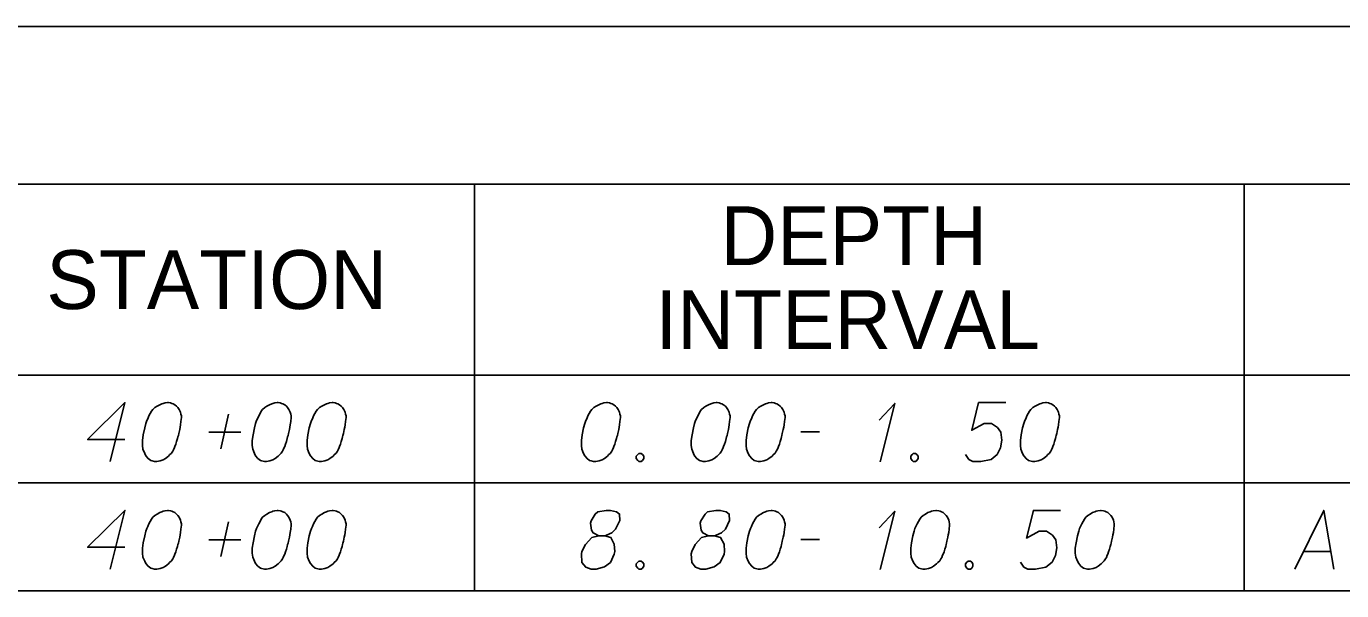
# Model space of a CAD drawing. Extents: x 2074207 to 2076812, y 516372 to 523312.
# Drawn here: x 2076345.6 to 2076453, y 520516 to 520562 of the extents above; entities that cross this region are included whole.
import ezdxf

# ---------------------------------------------------------------- set-up
doc = ezdxf.new("R2010")
doc.units = 0
for name, color, linetype in [('Prop DirtTable_ Soil Test Results - Outline (Major)', 7, 'Continuous'), ('Prop DirtTable_ Soil Test Results - Outline (Minor)', 7, 'Continuous'), ('Prop DirtTable_ Soil Test Results - Tx (Header - Small)', 7, 'Continuous'), ('Prop DirtTable_ Soil Test Results - Tx (Sample Data)', 7, 'Continuous')]:
    doc.layers.add(name, color=color, linetype=linetype)

msp = doc.modelspace()

# ---------------------------------------------------------------- linework, layer by layer
at = {"layer": 'Prop DirtTable_ Soil Test Results - Outline (Major)'}
for p, q in [((2076260.61, 520562.04), (2076811.9, 520562.04)), ((2076260.61, 520533.56), (2076811.9, 520533.56)), ((2076260.61, 520533.56), (2076811.9, 520533.56)), ((2076260.61, 520515.96), (2076811.9, 520515.96))]:
    msp.add_line(p, q, dxfattribs=at)
at = {"layer": 'Prop DirtTable_ Soil Test Results - Outline (Minor)'}
for p, q in [((2076260.61, 520549.16), (2076811.9, 520549.16)), ((2076382.2, 520549.16), (2076382.2, 520524.76)), ((2076445.06, 520549.16), (2076445.06, 520524.76)), ((2076260.61, 520524.76), (2076811.9, 520524.76)), ((2076260.61, 520524.76), (2076811.9, 520524.76)), ((2076382.2, 520524.76), (2076382.2, 520515.96)), ((2076445.06, 520524.76), (2076445.06, 520515.96)), ((2076260.61, 520515.96), (2076811.9, 520515.96))]:
    msp.add_line(p, q, dxfattribs=at)
at = {"layer": 'Prop DirtTable_ Soil Test Results - Tx (Sample Data)'}
for points in [[(2076353.66, 520528.3), (2076350.62, 520528.3), (2076353.66, 520531.32), (2076352.46, 520526.52)], [(2076357.22, 520531.32), (2076357.15, 520531.32), (2076356.94, 520531.29), (2076356.79, 520531.25), (2076356.69, 520531.21), (2076356.51, 520531.14), (2076356.3, 520531.02), (2076356.12, 520530.91), (2076355.95, 520530.76), (2076355.84, 520530.61), (2076355.74, 520530.42), (2076355.63, 520530.23), (2076355.53, 520530), (2076355.45, 520529.85), (2076355.38, 520529.62), (2076355.28, 520529.25), (2076355.17, 520528.68), (2076355.1, 520528.23), (2076355.1, 520527.81), (2076355.14, 520527.51), (2076355.28, 520527.17), (2076355.38, 520526.98), (2076355.56, 520526.75), (2076355.77, 520526.6), (2076355.88, 520526.56), (2076356.09, 520526.52), (2076356.27, 520526.52), (2076356.55, 520526.56), (2076356.79, 520526.64), (2076356.97, 520526.75), (2076357.22, 520526.94), (2076357.32, 520527.05), (2076357.47, 520527.2), (2076357.57, 520527.36), (2076357.64, 520527.47), (2076357.71, 520527.66), (2076357.75, 520527.73), (2076357.82, 520527.92), (2076357.89, 520528.15), (2076357.96, 520528.38), (2076357.99, 520528.53), (2076358.03, 520528.64), (2076358.06, 520528.79), (2076358.14, 520529.13), (2076358.17, 520529.32), (2076358.21, 520529.51), (2076358.24, 520529.77), (2076358.28, 520530.11), (2076358.28, 520530.23), (2076358.24, 520530.38), (2076358.21, 520530.53), (2076358.1, 520530.76), (2076357.99, 520530.91), (2076357.89, 520531.02), (2076357.75, 520531.14), (2076357.61, 520531.21), (2076357.5, 520531.25), (2076357.39, 520531.29), (2076357.22, 520531.32)], [(2076366.18, 520531.32), (2076366.11, 520531.32), (2076365.9, 520531.29), (2076365.75, 520531.25), (2076365.65, 520531.21), (2076365.47, 520531.14), (2076365.26, 520531.02), (2076365.08, 520530.91), (2076364.91, 520530.76), (2076364.8, 520530.61), (2076364.7, 520530.42), (2076364.59, 520530.23), (2076364.49, 520530), (2076364.41, 520529.85), (2076364.34, 520529.62), (2076364.24, 520529.25), (2076364.13, 520528.68), (2076364.06, 520528.23), (2076364.06, 520527.81), (2076364.1, 520527.51), (2076364.24, 520527.17), (2076364.34, 520526.98), (2076364.52, 520526.75), (2076364.73, 520526.6), (2076364.84, 520526.56), (2076365.05, 520526.52), (2076365.23, 520526.52), (2076365.51, 520526.56), (2076365.75, 520526.64), (2076365.93, 520526.75), (2076366.18, 520526.94), (2076366.28, 520527.05), (2076366.43, 520527.2), (2076366.53, 520527.36), (2076366.6, 520527.47), (2076366.67, 520527.66), (2076366.71, 520527.73), (2076366.78, 520527.92), (2076366.85, 520528.15), (2076366.92, 520528.38), (2076366.95, 520528.53), (2076366.99, 520528.64), (2076367.02, 520528.79), (2076367.1, 520529.13), (2076367.13, 520529.32), (2076367.17, 520529.51), (2076367.2, 520529.77), (2076367.24, 520530.11), (2076367.24, 520530.23), (2076367.2, 520530.38), (2076367.17, 520530.53), (2076367.06, 520530.76), (2076366.95, 520530.91), (2076366.85, 520531.02), (2076366.71, 520531.14), (2076366.57, 520531.21), (2076366.46, 520531.25), (2076366.35, 520531.29), (2076366.18, 520531.32)], [(2076370.66, 520531.32), (2076370.59, 520531.32), (2076370.38, 520531.29), (2076370.23, 520531.25), (2076370.13, 520531.21), (2076369.95, 520531.14), (2076369.74, 520531.02), (2076369.56, 520530.91), (2076369.39, 520530.76), (2076369.28, 520530.61), (2076369.18, 520530.42), (2076369.07, 520530.23), (2076368.97, 520530), (2076368.89, 520529.85), (2076368.82, 520529.62), (2076368.72, 520529.25), (2076368.61, 520528.68), (2076368.54, 520528.23), (2076368.54, 520527.81), (2076368.58, 520527.51), (2076368.72, 520527.17), (2076368.82, 520526.98), (2076369, 520526.75), (2076369.21, 520526.6), (2076369.32, 520526.56), (2076369.53, 520526.52), (2076369.71, 520526.52), (2076369.99, 520526.56), (2076370.23, 520526.64), (2076370.41, 520526.75), (2076370.66, 520526.94), (2076370.76, 520527.05), (2076370.91, 520527.2), (2076371.01, 520527.36), (2076371.08, 520527.47), (2076371.15, 520527.66), (2076371.19, 520527.73), (2076371.26, 520527.92), (2076371.33, 520528.15), (2076371.4, 520528.38), (2076371.43, 520528.53), (2076371.47, 520528.64), (2076371.5, 520528.79), (2076371.58, 520529.13), (2076371.61, 520529.32), (2076371.65, 520529.51), (2076371.68, 520529.77), (2076371.72, 520530.11), (2076371.72, 520530.23), (2076371.68, 520530.38), (2076371.65, 520530.53), (2076371.54, 520530.76), (2076371.43, 520530.91), (2076371.33, 520531.02), (2076371.19, 520531.14), (2076371.05, 520531.21), (2076370.94, 520531.25), (2076370.83, 520531.29), (2076370.66, 520531.32)], [(2076393.06, 520531.32), (2076392.99, 520531.32), (2076392.78, 520531.29), (2076392.63, 520531.25), (2076392.53, 520531.21), (2076392.35, 520531.14), (2076392.14, 520531.02), (2076391.96, 520530.91), (2076391.79, 520530.76), (2076391.68, 520530.61), (2076391.58, 520530.42), (2076391.47, 520530.23), (2076391.37, 520530), (2076391.29, 520529.85), (2076391.22, 520529.62), (2076391.12, 520529.25), (2076391.01, 520528.68), (2076390.94, 520528.23), (2076390.94, 520527.81), (2076390.98, 520527.51), (2076391.12, 520527.17), (2076391.22, 520526.98), (2076391.4, 520526.75), (2076391.61, 520526.6), (2076391.72, 520526.56), (2076391.93, 520526.52), (2076392.11, 520526.52), (2076392.39, 520526.56), (2076392.63, 520526.64), (2076392.81, 520526.75), (2076393.06, 520526.94), (2076393.16, 520527.05), (2076393.31, 520527.2), (2076393.41, 520527.36), (2076393.48, 520527.47), (2076393.55, 520527.66), (2076393.59, 520527.73), (2076393.66, 520527.92), (2076393.73, 520528.15), (2076393.8, 520528.38), (2076393.83, 520528.53), (2076393.87, 520528.64), (2076393.9, 520528.79), (2076393.98, 520529.13), (2076394.01, 520529.32), (2076394.05, 520529.51), (2076394.08, 520529.77), (2076394.12, 520530.11), (2076394.12, 520530.23), (2076394.08, 520530.38), (2076394.05, 520530.53), (2076393.94, 520530.76), (2076393.83, 520530.91), (2076393.73, 520531.02), (2076393.59, 520531.14), (2076393.45, 520531.21), (2076393.34, 520531.25), (2076393.23, 520531.29), (2076393.06, 520531.32)], [(2076402.02, 520531.32), (2076401.95, 520531.32), (2076401.74, 520531.29), (2076401.59, 520531.25), (2076401.49, 520531.21), (2076401.31, 520531.14), (2076401.1, 520531.02), (2076400.92, 520530.91), (2076400.75, 520530.76), (2076400.64, 520530.61), (2076400.54, 520530.42), (2076400.43, 520530.23), (2076400.33, 520530), (2076400.25, 520529.85), (2076400.18, 520529.62), (2076400.08, 520529.25), (2076399.97, 520528.68), (2076399.9, 520528.23), (2076399.9, 520527.81), (2076399.94, 520527.51), (2076400.08, 520527.17), (2076400.18, 520526.98), (2076400.36, 520526.75), (2076400.57, 520526.6), (2076400.68, 520526.56), (2076400.89, 520526.52), (2076401.07, 520526.52), (2076401.35, 520526.56), (2076401.59, 520526.64), (2076401.77, 520526.75), (2076402.02, 520526.94), (2076402.12, 520527.05), (2076402.27, 520527.2), (2076402.37, 520527.36), (2076402.44, 520527.47), (2076402.51, 520527.66), (2076402.55, 520527.73), (2076402.62, 520527.92), (2076402.69, 520528.15), (2076402.76, 520528.38), (2076402.79, 520528.53), (2076402.83, 520528.64), (2076402.86, 520528.79), (2076402.94, 520529.13), (2076402.97, 520529.32), (2076403.01, 520529.51), (2076403.04, 520529.77), (2076403.08, 520530.11), (2076403.08, 520530.23), (2076403.04, 520530.38), (2076403.01, 520530.53), (2076402.9, 520530.76), (2076402.79, 520530.91), (2076402.69, 520531.02), (2076402.55, 520531.14), (2076402.41, 520531.21), (2076402.3, 520531.25), (2076402.19, 520531.29), (2076402.02, 520531.32)], [(2076406.5, 520531.32), (2076406.43, 520531.32), (2076406.22, 520531.29), (2076406.07, 520531.25), (2076405.97, 520531.21), (2076405.79, 520531.14), (2076405.58, 520531.02), (2076405.4, 520530.91), (2076405.23, 520530.76), (2076405.12, 520530.61), (2076405.02, 520530.42), (2076404.91, 520530.23), (2076404.81, 520530), (2076404.73, 520529.85), (2076404.66, 520529.62), (2076404.56, 520529.25), (2076404.45, 520528.68), (2076404.38, 520528.23), (2076404.38, 520527.81), (2076404.42, 520527.51), (2076404.56, 520527.17), (2076404.66, 520526.98), (2076404.84, 520526.75), (2076405.05, 520526.6), (2076405.16, 520526.56), (2076405.37, 520526.52), (2076405.55, 520526.52), (2076405.83, 520526.56), (2076406.07, 520526.64), (2076406.25, 520526.75), (2076406.5, 520526.94), (2076406.6, 520527.05), (2076406.75, 520527.2), (2076406.85, 520527.36), (2076406.92, 520527.47), (2076406.99, 520527.66), (2076407.03, 520527.73), (2076407.1, 520527.92), (2076407.17, 520528.15), (2076407.24, 520528.38), (2076407.27, 520528.53), (2076407.31, 520528.64), (2076407.34, 520528.79), (2076407.42, 520529.13), (2076407.45, 520529.32), (2076407.49, 520529.51), (2076407.52, 520529.77), (2076407.56, 520530.11), (2076407.56, 520530.23), (2076407.52, 520530.38), (2076407.49, 520530.53), (2076407.38, 520530.76), (2076407.27, 520530.91), (2076407.17, 520531.02), (2076407.03, 520531.14), (2076406.89, 520531.21), (2076406.78, 520531.25), (2076406.67, 520531.29), (2076406.5, 520531.32)], [(2076415.25, 520529.89), (2076416.52, 520531.25), (2076415.32, 520526.49)], [(2076425.58, 520531.32), (2076423.36, 520531.32), (2076422.8, 520529.06), (2076423.82, 520529.62), (2076424.42, 520529.62), (2076424.91, 520529.28), (2076425.19, 520528.91), (2076425.26, 520528.26), (2076425.16, 520527.62), (2076424.88, 520527.09), (2076424.38, 520526.68), (2076423.54, 520526.52), (2076422.9, 520526.52), (2076422.58, 520526.68), (2076422.3, 520527.09)], [(2076428.9, 520531.32), (2076428.83, 520531.32), (2076428.62, 520531.29), (2076428.47, 520531.25), (2076428.37, 520531.21), (2076428.19, 520531.14), (2076427.98, 520531.02), (2076427.8, 520530.91), (2076427.63, 520530.76), (2076427.52, 520530.61), (2076427.42, 520530.42), (2076427.31, 520530.23), (2076427.21, 520530), (2076427.13, 520529.85), (2076427.06, 520529.62), (2076426.96, 520529.25), (2076426.85, 520528.68), (2076426.78, 520528.23), (2076426.78, 520527.81), (2076426.82, 520527.51), (2076426.96, 520527.17), (2076427.06, 520526.98), (2076427.24, 520526.75), (2076427.45, 520526.6), (2076427.56, 520526.56), (2076427.77, 520526.52), (2076427.95, 520526.52), (2076428.23, 520526.56), (2076428.47, 520526.64), (2076428.65, 520526.75), (2076428.9, 520526.94), (2076429, 520527.05), (2076429.15, 520527.2), (2076429.25, 520527.36), (2076429.32, 520527.47), (2076429.39, 520527.66), (2076429.43, 520527.73), (2076429.5, 520527.92), (2076429.57, 520528.15), (2076429.64, 520528.38), (2076429.67, 520528.53), (2076429.71, 520528.64), (2076429.74, 520528.79), (2076429.82, 520529.13), (2076429.85, 520529.32), (2076429.89, 520529.51), (2076429.92, 520529.77), (2076429.96, 520530.11), (2076429.96, 520530.23), (2076429.92, 520530.38), (2076429.89, 520530.53), (2076429.78, 520530.76), (2076429.67, 520530.91), (2076429.57, 520531.02), (2076429.43, 520531.14), (2076429.29, 520531.21), (2076429.18, 520531.25), (2076429.07, 520531.29), (2076428.9, 520531.32)], [(2076361.49, 520527.54), (2076362.12, 520530.38)], [(2076360.53, 520528.91), (2076363.14, 520528.91)], [(2076408.86, 520528.94), (2076410.38, 520528.94)], [(2076395.63, 520527.17), (2076395.81, 520527.17), (2076395.92, 520527.09), (2076396.02, 520526.94), (2076396.02, 520526.75), (2076395.92, 520526.6), (2076395.81, 520526.52), (2076395.63, 520526.52), (2076395.53, 520526.6), (2076395.42, 520526.75), (2076395.42, 520526.94), (2076395.53, 520527.09), (2076395.63, 520527.17)], [(2076418.03, 520527.17), (2076418.21, 520527.17), (2076418.32, 520527.09), (2076418.42, 520526.94), (2076418.42, 520526.75), (2076418.32, 520526.6), (2076418.21, 520526.52), (2076418.03, 520526.52), (2076417.93, 520526.6), (2076417.82, 520526.75), (2076417.82, 520526.94), (2076417.93, 520527.09), (2076418.03, 520527.17)], [(2076353.66, 520519.5), (2076350.62, 520519.5), (2076353.66, 520522.52), (2076352.46, 520517.72)], [(2076357.22, 520522.52), (2076357.15, 520522.52), (2076356.94, 520522.49), (2076356.79, 520522.45), (2076356.69, 520522.41), (2076356.51, 520522.34), (2076356.3, 520522.22), (2076356.12, 520522.11), (2076355.95, 520521.96), (2076355.84, 520521.81), (2076355.74, 520521.62), (2076355.63, 520521.43), (2076355.53, 520521.2), (2076355.45, 520521.05), (2076355.38, 520520.82), (2076355.28, 520520.45), (2076355.17, 520519.88), (2076355.1, 520519.43), (2076355.1, 520519.01), (2076355.14, 520518.71), (2076355.28, 520518.37), (2076355.38, 520518.18), (2076355.56, 520517.95), (2076355.77, 520517.8), (2076355.88, 520517.76), (2076356.09, 520517.72), (2076356.27, 520517.72), (2076356.55, 520517.76), (2076356.79, 520517.84), (2076356.97, 520517.95), (2076357.22, 520518.14), (2076357.32, 520518.25), (2076357.47, 520518.4), (2076357.57, 520518.56), (2076357.64, 520518.67), (2076357.71, 520518.86), (2076357.75, 520518.93), (2076357.82, 520519.12), (2076357.89, 520519.35), (2076357.96, 520519.58), (2076357.99, 520519.73), (2076358.03, 520519.84), (2076358.06, 520519.99), (2076358.14, 520520.33), (2076358.17, 520520.52), (2076358.21, 520520.71), (2076358.24, 520520.97), (2076358.28, 520521.31), (2076358.28, 520521.43), (2076358.24, 520521.58), (2076358.21, 520521.73), (2076358.1, 520521.96), (2076357.99, 520522.11), (2076357.89, 520522.22), (2076357.75, 520522.34), (2076357.61, 520522.41), (2076357.5, 520522.45), (2076357.39, 520522.49), (2076357.22, 520522.52)], [(2076361.49, 520518.74), (2076362.12, 520521.58)], [(2076366.18, 520522.52), (2076366.11, 520522.52), (2076365.9, 520522.49), (2076365.75, 520522.45), (2076365.65, 520522.41), (2076365.47, 520522.34), (2076365.26, 520522.22), (2076365.08, 520522.11), (2076364.91, 520521.96), (2076364.8, 520521.81), (2076364.7, 520521.62), (2076364.59, 520521.43), (2076364.49, 520521.2), (2076364.41, 520521.05), (2076364.34, 520520.82), (2076364.24, 520520.45), (2076364.13, 520519.88), (2076364.06, 520519.43), (2076364.06, 520519.01), (2076364.1, 520518.71), (2076364.24, 520518.37), (2076364.34, 520518.18), (2076364.52, 520517.95), (2076364.73, 520517.8), (2076364.84, 520517.76), (2076365.05, 520517.72), (2076365.23, 520517.72), (2076365.51, 520517.76), (2076365.75, 520517.84), (2076365.93, 520517.95), (2076366.18, 520518.14), (2076366.28, 520518.25), (2076366.43, 520518.4), (2076366.53, 520518.56), (2076366.6, 520518.67), (2076366.67, 520518.86), (2076366.71, 520518.93), (2076366.78, 520519.12), (2076366.85, 520519.35), (2076366.92, 520519.58), (2076366.95, 520519.73), (2076366.99, 520519.84), (2076367.02, 520519.99), (2076367.1, 520520.33), (2076367.13, 520520.52), (2076367.17, 520520.71), (2076367.2, 520520.97), (2076367.24, 520521.31), (2076367.24, 520521.43), (2076367.2, 520521.58), (2076367.17, 520521.73), (2076367.06, 520521.96), (2076366.95, 520522.11), (2076366.85, 520522.22), (2076366.71, 520522.34), (2076366.57, 520522.41), (2076366.46, 520522.45), (2076366.35, 520522.49), (2076366.18, 520522.52)], [(2076370.66, 520522.52), (2076370.59, 520522.52), (2076370.38, 520522.49), (2076370.23, 520522.45), (2076370.13, 520522.41), (2076369.95, 520522.34), (2076369.74, 520522.22), (2076369.56, 520522.11), (2076369.39, 520521.96), (2076369.28, 520521.81), (2076369.18, 520521.62), (2076369.07, 520521.43), (2076368.97, 520521.2), (2076368.89, 520521.05), (2076368.82, 520520.82), (2076368.72, 520520.45), (2076368.61, 520519.88), (2076368.54, 520519.43), (2076368.54, 520519.01), (2076368.58, 520518.71), (2076368.72, 520518.37), (2076368.82, 520518.18), (2076369, 520517.95), (2076369.21, 520517.8), (2076369.32, 520517.76), (2076369.53, 520517.72), (2076369.71, 520517.72), (2076369.99, 520517.76), (2076370.23, 520517.84), (2076370.41, 520517.95), (2076370.66, 520518.14), (2076370.76, 520518.25), (2076370.91, 520518.4), (2076371.01, 520518.56), (2076371.08, 520518.67), (2076371.15, 520518.86), (2076371.19, 520518.93), (2076371.26, 520519.12), (2076371.33, 520519.35), (2076371.4, 520519.58), (2076371.43, 520519.73), (2076371.47, 520519.84), (2076371.5, 520519.99), (2076371.58, 520520.33), (2076371.61, 520520.52), (2076371.65, 520520.71), (2076371.68, 520520.97), (2076371.72, 520521.31), (2076371.72, 520521.43), (2076371.68, 520521.58), (2076371.65, 520521.73), (2076371.54, 520521.96), (2076371.43, 520522.11), (2076371.33, 520522.22), (2076371.19, 520522.34), (2076371.05, 520522.41), (2076370.94, 520522.45), (2076370.83, 520522.49), (2076370.66, 520522.52)], [(2076392.35, 520520.45), (2076392.85, 520520.45), (2076392.99, 520520.48), (2076393.41, 520520.67), (2076393.73, 520520.97), (2076394.08, 520521.69), (2076394.05, 520522.22), (2076393.8, 520522.41), (2076393.31, 520522.52), (2076392.95, 520522.52), (2076392.28, 520522.41), (2076392.07, 520522.22), (2076391.72, 520521.66), (2076391.68, 520521.47), (2076391.75, 520520.9), (2076391.89, 520520.67), (2076392.35, 520520.45), (2076391.79, 520520.29), (2076391.26, 520519.73), (2076390.98, 520519.16), (2076390.94, 520518.97), (2076390.98, 520518.25), (2076391.29, 520517.88), (2076391.72, 520517.72), (2076392.14, 520517.72), (2076392.81, 520517.91), (2076393.31, 520518.25), (2076393.62, 520518.93), (2076393.66, 520519.16), (2076393.62, 520519.77), (2076393.34, 520520.29), (2076392.85, 520520.45)], [(2076401.31, 520520.45), (2076401.81, 520520.45), (2076401.95, 520520.48), (2076402.37, 520520.67), (2076402.69, 520520.97), (2076403.04, 520521.69), (2076403.01, 520522.22), (2076402.76, 520522.41), (2076402.27, 520522.52), (2076401.91, 520522.52), (2076401.24, 520522.41), (2076401.03, 520522.22), (2076400.68, 520521.66), (2076400.64, 520521.47), (2076400.71, 520520.9), (2076400.85, 520520.67), (2076401.31, 520520.45), (2076400.75, 520520.29), (2076400.22, 520519.73), (2076399.94, 520519.16), (2076399.9, 520518.97), (2076399.94, 520518.25), (2076400.25, 520517.88), (2076400.68, 520517.72), (2076401.1, 520517.72), (2076401.77, 520517.91), (2076402.27, 520518.25), (2076402.58, 520518.93), (2076402.62, 520519.16), (2076402.58, 520519.77), (2076402.3, 520520.29), (2076401.81, 520520.45)], [(2076406.5, 520522.52), (2076406.43, 520522.52), (2076406.22, 520522.49), (2076406.07, 520522.45), (2076405.97, 520522.41), (2076405.79, 520522.34), (2076405.58, 520522.22), (2076405.4, 520522.11), (2076405.23, 520521.96), (2076405.12, 520521.81), (2076405.02, 520521.62), (2076404.91, 520521.43), (2076404.81, 520521.2), (2076404.73, 520521.05), (2076404.66, 520520.82), (2076404.56, 520520.45), (2076404.45, 520519.88), (2076404.38, 520519.43), (2076404.38, 520519.01), (2076404.42, 520518.71), (2076404.56, 520518.37), (2076404.66, 520518.18), (2076404.84, 520517.95), (2076405.05, 520517.8), (2076405.16, 520517.76), (2076405.37, 520517.72), (2076405.55, 520517.72), (2076405.83, 520517.76), (2076406.07, 520517.84), (2076406.25, 520517.95), (2076406.5, 520518.14), (2076406.6, 520518.25), (2076406.75, 520518.4), (2076406.85, 520518.56), (2076406.92, 520518.67), (2076406.99, 520518.86), (2076407.03, 520518.93), (2076407.1, 520519.12), (2076407.17, 520519.35), (2076407.24, 520519.58), (2076407.27, 520519.73), (2076407.31, 520519.84), (2076407.34, 520519.99), (2076407.42, 520520.33), (2076407.45, 520520.52), (2076407.49, 520520.71), (2076407.52, 520520.97), (2076407.56, 520521.31), (2076407.56, 520521.43), (2076407.52, 520521.58), (2076407.49, 520521.73), (2076407.38, 520521.96), (2076407.27, 520522.11), (2076407.17, 520522.22), (2076407.03, 520522.34), (2076406.89, 520522.41), (2076406.78, 520522.45), (2076406.67, 520522.49), (2076406.5, 520522.52)], [(2076415.25, 520521.09), (2076416.52, 520522.45), (2076415.32, 520517.69)], [(2076419.94, 520522.52), (2076419.87, 520522.52), (2076419.66, 520522.49), (2076419.51, 520522.45), (2076419.41, 520522.41), (2076419.23, 520522.34), (2076419.02, 520522.22), (2076418.84, 520522.11), (2076418.67, 520521.96), (2076418.56, 520521.81), (2076418.46, 520521.62), (2076418.35, 520521.43), (2076418.25, 520521.2), (2076418.17, 520521.05), (2076418.1, 520520.82), (2076418, 520520.45), (2076417.89, 520519.88), (2076417.82, 520519.43), (2076417.82, 520519.01), (2076417.86, 520518.71), (2076418, 520518.37), (2076418.1, 520518.18), (2076418.28, 520517.95), (2076418.49, 520517.8), (2076418.6, 520517.76), (2076418.81, 520517.72), (2076418.99, 520517.72), (2076419.27, 520517.76), (2076419.51, 520517.84), (2076419.69, 520517.95), (2076419.94, 520518.14), (2076420.04, 520518.25), (2076420.19, 520518.4), (2076420.29, 520518.56), (2076420.36, 520518.67), (2076420.43, 520518.86), (2076420.47, 520518.93), (2076420.54, 520519.12), (2076420.61, 520519.35), (2076420.68, 520519.58), (2076420.71, 520519.73), (2076420.75, 520519.84), (2076420.78, 520519.99), (2076420.86, 520520.33), (2076420.89, 520520.52), (2076420.93, 520520.71), (2076420.96, 520520.97), (2076421, 520521.31), (2076421, 520521.43), (2076420.96, 520521.58), (2076420.93, 520521.73), (2076420.82, 520521.96), (2076420.71, 520522.11), (2076420.61, 520522.22), (2076420.47, 520522.34), (2076420.33, 520522.41), (2076420.22, 520522.45), (2076420.11, 520522.49), (2076419.94, 520522.52)], [(2076430.06, 520522.52), (2076427.84, 520522.52), (2076427.28, 520520.26), (2076428.3, 520520.82), (2076428.9, 520520.82), (2076429.39, 520520.48), (2076429.67, 520520.11), (2076429.74, 520519.46), (2076429.64, 520518.82), (2076429.36, 520518.29), (2076428.86, 520517.88), (2076428.02, 520517.72), (2076427.38, 520517.72), (2076427.06, 520517.88), (2076426.78, 520518.29)], [(2076433.38, 520522.52), (2076433.31, 520522.52), (2076433.1, 520522.49), (2076432.95, 520522.45), (2076432.85, 520522.41), (2076432.67, 520522.34), (2076432.46, 520522.22), (2076432.28, 520522.11), (2076432.11, 520521.96), (2076432, 520521.81), (2076431.9, 520521.62), (2076431.79, 520521.43), (2076431.69, 520521.2), (2076431.61, 520521.05), (2076431.54, 520520.82), (2076431.44, 520520.45), (2076431.33, 520519.88), (2076431.26, 520519.43), (2076431.26, 520519.01), (2076431.3, 520518.71), (2076431.44, 520518.37), (2076431.54, 520518.18), (2076431.72, 520517.95), (2076431.93, 520517.8), (2076432.04, 520517.76), (2076432.25, 520517.72), (2076432.43, 520517.72), (2076432.71, 520517.76), (2076432.95, 520517.84), (2076433.13, 520517.95), (2076433.38, 520518.14), (2076433.48, 520518.25), (2076433.63, 520518.4), (2076433.73, 520518.56), (2076433.8, 520518.67), (2076433.87, 520518.86), (2076433.91, 520518.93), (2076433.98, 520519.12), (2076434.05, 520519.35), (2076434.12, 520519.58), (2076434.15, 520519.73), (2076434.19, 520519.84), (2076434.22, 520519.99), (2076434.3, 520520.33), (2076434.33, 520520.52), (2076434.37, 520520.71), (2076434.4, 520520.97), (2076434.44, 520521.31), (2076434.44, 520521.43), (2076434.4, 520521.58), (2076434.37, 520521.73), (2076434.26, 520521.96), (2076434.15, 520522.11), (2076434.05, 520522.22), (2076433.91, 520522.34), (2076433.77, 520522.41), (2076433.66, 520522.45), (2076433.55, 520522.49), (2076433.38, 520522.52)], [(2076449.18, 520517.72), (2076451.55, 520522.52), (2076452.36, 520517.72)], [(2076360.53, 520520.11), (2076363.14, 520520.11)], [(2076408.86, 520520.14), (2076410.38, 520520.14)], [(2076395.63, 520518.37), (2076395.81, 520518.37), (2076395.92, 520518.29), (2076396.02, 520518.14), (2076396.02, 520517.95), (2076395.92, 520517.8), (2076395.81, 520517.72), (2076395.63, 520517.72), (2076395.53, 520517.8), (2076395.42, 520517.95), (2076395.42, 520518.14), (2076395.53, 520518.29), (2076395.63, 520518.37)], [(2076422.51, 520518.37), (2076422.69, 520518.37), (2076422.8, 520518.29), (2076422.9, 520518.14), (2076422.9, 520517.95), (2076422.8, 520517.8), (2076422.69, 520517.72), (2076422.51, 520517.72), (2076422.41, 520517.8), (2076422.3, 520517.95), (2076422.3, 520518.14), (2076422.41, 520518.29), (2076422.51, 520518.37)], [(2076449.89, 520519.16), (2076452.11, 520519.16)]]:
    msp.add_lwpolyline(points, dxfattribs=at)

# ---------------------------------------------------------------- texts
at = {"layer": 'Prop DirtTable_ Soil Test Results - Tx (Header - Small)'}
for s, p in [('DEPTH', (2076402.29, 520542.55)), ('STATION', (2076347.25, 520538.96)), ('INTERVAL', (2076396.98, 520535.69))]:
    msp.add_text(s, height=4.8, dxfattribs=at).set_placement(p)

doc.saveas('drawing.dxf')
